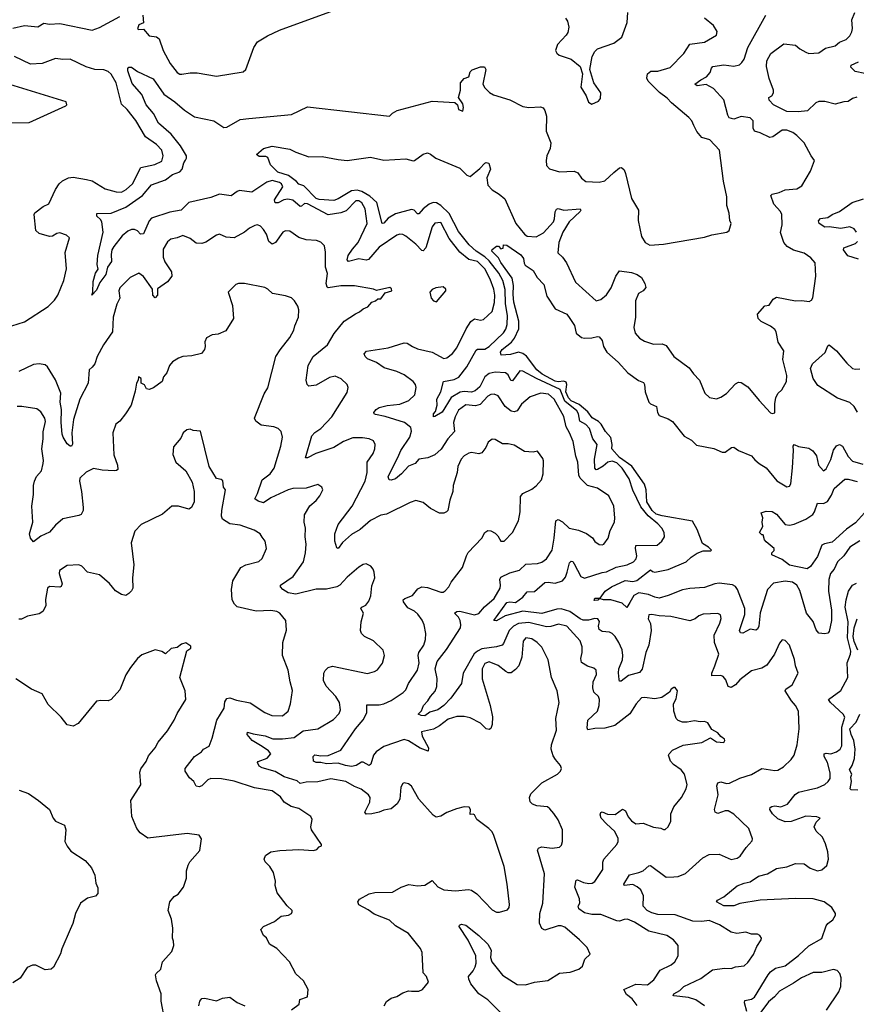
# Model space of a CAD drawing. Extents: x 2199565 to 2323334, y 894172 to 1018966.
# Tile 357 of 440: x 2264891 to 2270600, y 989284 to 996005. Entities that reach past the tile are written whole.
import ezdxf

# ---------------------------------------------------------------- set-up
doc = ezdxf.new("R2010")
doc.units = 0

msp = doc.modelspace()

# ---------------------------------------------------------------- linework, layer by layer
at = {"layer": '0CON10XD'}
for points in [[(2265732, 996035), (2265736.4, 995983.6), (2265705, 995970), (2265695, 995942.5), (2265705, 995937.5), (2265735, 995941.2), (2265775.7, 995895.7), (2265825, 995886.9), (2265842.9, 995875), (2265869.4, 995795), (2265917.5, 995705), (2265965, 995643.8), (2265983, 995633), (2265997.1, 995632.9), (2266055, 995642.2), (2266102.1, 995642.1), (2266235, 995620), (2266415, 995648), (2266434.2, 995665.8), (2266490, 995815), (2266513.8, 995855), (2266582.5, 995895), (2266665, 995933.8), (2267031.7, 996068.3)], [(2268615.6, 996015.6), (2268629.2, 995995), (2268638.6, 995955), (2268631.7, 995918.3), (2268620.8, 995899.2), (2268561.2, 995835), (2268546.7, 995795), (2268556.1, 995776.1), (2268572.7, 995762.7), (2268655, 995736), (2268716.7, 995685), (2268731.2, 995635), (2268720, 995545), (2268756.7, 995485), (2268771.7, 995441.7), (2268795, 995427.5), (2268840.7, 995449.3), (2268853.9, 995466.1), (2268855.8, 995505), (2268808.8, 995575), (2268781.2, 995665), (2268797.3, 995752.7), (2268815, 995787.5), (2268833.9, 995806.1), (2268945, 995845.8), (2269000, 995885), (2269035.8, 995985), (2269040.8, 996055)], [(2270604.6, 995475.4), (2270575, 995466.7), (2270545, 995445.6), (2270514.6, 995445.4), (2270455, 995429.5), (2270385, 995446.5), (2270345, 995447.5), (2270322.6, 995437.4), (2270267.4, 995382.6), (2270203.8, 995376.2), (2270125, 995377.9), (2270035, 995423.3), (2270004.2, 995455), (2270003.8, 995475), (2270024, 995486), (2270033.9, 995506.1), (2270034, 995525), (2270005, 995603.3), (2269986.9, 995685), (2269990, 995725), (2270015.7, 995774.3), (2270105, 995840), (2270185, 995831.2), (2270215, 995806), (2270254.4, 995784.4), (2270275, 995774.2), (2270345, 995779.5), (2270388.8, 995811.2), (2270455, 995826.9), (2270485, 995850.5), (2270530.3, 995869.7), (2270555.4, 995894.6), (2270568.3, 995921.7), (2270572.9, 995945), (2270568.8, 996005), (2270590, 996055)], [(2264845, 995946.2), (2264924.6, 995965.4), (2265015, 995956.9), (2265055, 995980.8), (2265095, 995974.4), (2265165, 995980), (2265385, 995934.4), (2265435, 995950.8), (2265575, 996025.7)], [(2266720.1, 994780.1), (2266694.4, 994775.6), (2266653.8, 994755), (2266634.5, 994755), (2266630.2, 994775), (2266687.1, 994865), (2266678.4, 994885), (2266665, 994894.7), (2266613, 994907), (2266576.7, 994895), (2266475, 994826.9), (2266391.4, 994838.6), (2266375, 994833.1), (2266335, 994803.1), (2266255, 994813.1), (2266195, 994791.1), (2266045, 994756.7), (2265992.5, 994705), (2265915, 994692), (2265790.6, 994649.4), (2265775, 994632.9), (2265735, 994543.1), (2265715, 994540.8), (2265694, 994564), (2265675, 994572.7), (2265655, 994573.1), (2265628, 994562), (2265589.8, 994530.2), (2265532.8, 994457.2), (2265521, 994435), (2265515, 994402.5), (2265517.3, 994355), (2265491.2, 994315), (2265479.5, 994265), (2265438.3, 994211.7), (2265415, 994158), (2265384, 994124), (2265390, 994145), (2265392.4, 994217.6), (2265407.8, 994275), (2265427, 994303), (2265419.6, 994335), (2265424.5, 994395), (2265461.2, 994555), (2265450.8, 994625), (2265441.9, 994641.9), (2265416.9, 994665), (2265417.1, 994682.9), (2265515, 994683.4), (2265615, 994725.3), (2265729.6, 994805), (2265791.2, 994878.8), (2265885, 994911.6), (2265935, 994947.4), (2265985, 994965.7), (2265999.4, 994985), (2266011.4, 995028.6), (2266023.1, 995046.9), (2266030.4, 995059.6), (2266029.6, 995075), (2265988.7, 995145), (2265925, 995223.8), (2265839.3, 995299.3), (2265803.9, 995363.9), (2265754.6, 995425), (2265725.5, 995495), (2265659.5, 995569.5), (2265628.8, 995655), (2265628.3, 995671.7), (2265635, 995682), (2265655, 995680), (2265695, 995651.4), (2265801.9, 995601.9), (2265875, 995497.2), (2265950.9, 995445), (2266015, 995387.9), (2266085, 995342.1), (2266215, 995315.5), (2266285, 995268.6), (2266305, 995271.4), (2266396.4, 995323.6), (2266455, 995331.5), (2266745, 995358.1), (2266855, 995409.2), (2267413.8, 995346.2), (2267435, 995366.7), (2267465.9, 995384.1), (2267705, 995448), (2267860.8, 995440.8), (2267877.5, 995425), (2267885, 995392.5), (2267915, 995380), (2267920, 995405), (2267915, 995430), (2267886, 995475), (2267899.4, 995525), (2267900, 995575), (2267925, 995604.2), (2267956.7, 995615), (2267965, 995650), (2267977.9, 995662.1), (2268035, 995683.8), (2268063.3, 995683.3), (2268072, 995665), (2268052.2, 995565), (2268065, 995539.2), (2268097, 995507), (2268125, 995492.5), (2268235, 995457.5), (2268325, 995412), (2268365, 995406), (2268445, 995410.8), (2268463, 995403), (2268475, 995386.2), (2268485.4, 995345.4), (2268484.5, 995245), (2268515.7, 995165), (2268512, 995125), (2268488.8, 995075), (2268483.6, 995043.6), (2268485, 995010), (2268506.1, 994986.1), (2268575, 994965.8), (2268675, 994972), (2268699.7, 994959.7), (2268725, 994924.2), (2268755, 994900.8), (2268845, 994895.7), (2268884.4, 994905.6), (2268945, 994962), (2268985, 994994), (2268996.8, 994996.8), (2269015, 994980), (2269025, 994956.2), (2269064.8, 994784.8), (2269112.9, 994705), (2269112.4, 994635), (2269134.4, 994525), (2269158.1, 994485), (2269192, 994465), (2269285, 994472.2), (2269565, 994520.4), (2269615, 994537.6), (2269716, 994555), (2269732.5, 994565), (2269745.5, 994615), (2269736, 994635), (2269733.3, 994685), (2269717.4, 994737.4), (2269716.1, 994795), (2269692.9, 994902.9), (2269665.8, 995115), (2269599.4, 995185), (2269545, 995202), (2269512.1, 995242.1), (2269491.9, 995281.9), (2269476.5, 995315), (2269457.3, 995337.3), (2269338.2, 995438.2), (2269310.2, 995470.2), (2269257.1, 995507.1), (2269179.2, 995585), (2269171.4, 995605), (2269174, 995635), (2269197.3, 995652.7), (2269245, 995653.1), (2269330.5, 995679.5), (2269422.5, 995775), (2269465, 995838.8), (2269565, 995852), (2269645, 995900), (2269650, 995925), (2269626.1, 995966.1), (2269565, 996016.2)], [(2269355, 990154.6), (2269385, 990156.9), (2269435, 990176.2), (2269553.1, 990285), (2269595, 990307.3), (2269665, 990309.4), (2269745, 990273.5), (2269787.8, 990282.2), (2269807.5, 990295), (2269848.8, 990355), (2269890.3, 990399.7), (2269892.5, 990415), (2269865.8, 990485), (2269765, 990582.9), (2269725, 990605.5), (2269705, 990604.5), (2269655, 990587.1), (2269636.8, 990596.8), (2269632.5, 990615), (2269656.8, 990715), (2269649.2, 990775), (2269654.6, 990795.4), (2269675, 990802.2), (2269715, 990791.5), (2269735, 990793.6), (2269805, 990827.9), (2269885, 990852.7), (2269955, 990894.4), (2270045, 990879.2), (2270065, 990882.5), (2270103.8, 990906.2), (2270155.8, 990955), (2270176.9, 990985), (2270196.5, 991055), (2270209.5, 991165), (2270205.5, 991285), (2270185.6, 991325), (2270156.9, 991355), (2270115.6, 991425), (2270118.1, 991435), (2270161.9, 991465), (2270202.9, 991545), (2270185.6, 991595), (2270178.9, 991638.9), (2270144, 991735), (2270115, 991766.7), (2270095, 991772.5), (2270075, 991750), (2270041.9, 991675), (2269990.4, 991599.6), (2269955, 991578.9), (2269885, 991560.6), (2269805, 991499.4), (2269775, 991464.3), (2269745, 991447.5), (2269725, 991453.8), (2269709.1, 991499.1), (2269691.1, 991521.1), (2269675, 991528.1), (2269615, 991526.7), (2269614.5, 991545), (2269635, 991595.7), (2269662.1, 991675), (2269632.5, 991755), (2269629.2, 991805), (2269668.9, 991885), (2269677.7, 991917.7), (2269672.3, 991942.3), (2269655, 991951.2), (2269555, 991947.5), (2269526.2, 991935), (2269501.2, 991915), (2269465, 991902.5), (2269335, 991930.9), (2269255.4, 991935.4), (2269205, 991945.6), (2269185, 991942), (2269179.4, 991915), (2269194.5, 991884.5), (2269200, 991835), (2269183.1, 991735), (2269162.8, 991685), (2269137.7, 991572.3), (2269121.2, 991548.8), (2269045, 991528.5), (2268995, 991490), (2268985, 991491.2), (2268981.1, 991501.1), (2268976.4, 991546.4), (2268980.4, 991575), (2269005.3, 991634.7), (2269007.9, 991665), (2269002.1, 991705), (2268979.5, 991755), (2268955, 991795.7), (2268934.3, 991815), (2268914.7, 991824.7), (2268865, 991829.5), (2268845, 991841.9), (2268840.8, 991865), (2268847.5, 991897.5), (2268836.2, 991915), (2268815, 991917.5), (2268772.7, 991907.3), (2268735, 991907.3), (2268715, 991915.3), (2268645.2, 991965.2), (2268585, 991983.7), (2268557.4, 991982.6), (2268455, 991952.6), (2268325, 991967), (2268204.1, 991935.9), (2268145, 991901.4), (2268126.2, 991905), (2268215, 992026.2), (2268235, 992031.3), (2268275, 992027.9), (2268325, 992062.5), (2268355, 992098.9), (2268405, 992102.7), (2268475, 992162.5), (2268496.5, 992166.5), (2268545, 992158.9), (2268595, 992173.9), (2268615, 992198.9), (2268626.5, 992233.5), (2268642.6, 992297.4), (2268655, 992309.2), (2268665, 992306), (2268675, 992292), (2268720.5, 992205), (2268745, 992193.8), (2268865, 992231.2), (2268895, 992235.3), (2268961.4, 992268.6), (2269036.9, 992283.1), (2269079.4, 992305), (2269097.3, 992325), (2269101.2, 992345), (2269092.2, 992395), (2269095, 992415.6), (2269240.6, 992419.4), (2269274, 992445), (2269290.6, 992475), (2269288.9, 992505), (2269273.5, 992535), (2269246.7, 992565), (2269179, 992619), (2269130.7, 992680.7), (2269074.4, 992794.4), (2269050.2, 992870.2), (2269003.1, 992945), (2268965, 992980.9), (2268935, 992991.7), (2268904.2, 992985.8), (2268873.1, 992956.9), (2268835, 992933.8), (2268825, 992933.5), (2268815.6, 992945), (2268813.3, 993005), (2268831.4, 993105), (2268801.4, 993145), (2268779.3, 993215), (2268755, 993241.4), (2268713.3, 993265), (2268704.1, 993315), (2268693.3, 993335), (2268610.3, 993400.3), (2268579.9, 993479.9), (2268416.6, 993556.6), (2268325, 993606.8), (2268305, 993607.8), (2268255, 993540), (2268242.8, 993542.8), (2268225, 993580.8), (2268205.2, 993595.2), (2268135, 993598.8), (2268095, 993589.8), (2268065, 993567.6), (2268030, 993500), (2267999.1, 993470.9), (2267975, 993461.8), (2267925, 993467.3), (2267896.4, 993463.6), (2267836, 993426), (2267775, 993326.7), (2267725, 993295.8), (2267714.2, 993295), (2267714.3, 993315), (2267728.5, 993331.5), (2267739.3, 993375), (2267738.1, 993415), (2267765.9, 993465), (2267782, 993535), (2267855, 993548.8), (2267888.2, 993565), (2267941.4, 993635), (2268005, 993749.5), (2268015, 993755.5), (2268065, 993756.9), (2268095, 993774), (2268191.9, 993868.1), (2268207.5, 993892.5), (2268217.5, 993925), (2268220.5, 993985), (2268206.7, 994066.7), (2268204.3, 994164.3), (2268188.8, 994225), (2268160.7, 994275), (2268095, 994359.8), (2268066.2, 994386.2), (2268005.6, 994425.6), (2267958.7, 994468.7), (2267885, 994558.4), (2267821.1, 994681.1), (2267765.7, 994735.7), (2267735, 994754.3), (2267713.6, 994756.4), (2267684.7, 994745.3), (2267645.3, 994715), (2267615, 994680.4), (2267605, 994679.1), (2267583.9, 994703.9), (2267565, 994710.5), (2267455, 994678.8), (2267405, 994651.1), (2267375, 994616.9), (2267365, 994614), (2267327.7, 994757.7), (2267279.7, 994799.7), (2267225, 994832.6), (2267195, 994841.7), (2267155, 994835.8), (2267065, 994782.4), (2267035, 994771), (2266935, 994777.2), (2266913.7, 994785), (2266829.9, 994869.9), (2266795, 994882.9), (2266780.3, 994900.3), (2266725, 994941.3), (2266652.2, 994965), (2266602.2, 995015), (2266583.3, 995065), (2266570.5, 995070.5), (2266525, 995070.6), (2266506.2, 995085), (2266555, 995125.7), (2266615, 995142), (2266735, 995120.8), (2266775, 995100), (2266865, 995068.8), (2266955, 995072), (2267065, 995050), (2267125, 995044.3), (2267285, 995065.7), (2267375, 995046.7), (2267525, 995056.2), (2267575, 995041.4), (2267586.2, 995043.8), (2267645, 995087.1), (2267675, 995095.8), (2267695, 995088), (2267729.7, 995059.7), (2267895, 994990.8), (2267943.3, 994943.3), (2267965, 994933.8), (2268031.8, 994988.2), (2268065, 995025.7), (2268075, 995030), (2268092.5, 995025), (2268104.2, 994985), (2268078.5, 994925), (2268085.6, 994875), (2268114.7, 994844.7), (2268164, 994815), (2268202.2, 994782.2), (2268277.5, 994615), (2268335, 994540.6), (2268355, 994527.3), (2268415, 994522.1), (2268465, 994550.7), (2268534, 994626), (2268541.6, 994645), (2268545, 994694.2), (2268555, 994711.9), (2268565, 994715.7), (2268605, 994705.6), (2268715, 994714.2), (2268721.1, 994705), (2268716.7, 994695), (2268639.6, 994625), (2268598.4, 994555), (2268571, 994485), (2268563.6, 994413.6), (2268595, 994383.3), (2268622, 994345), (2268684.4, 994214.4), (2268825, 994086.2), (2268857.5, 994095), (2268895, 994126.2), (2268927.8, 994175), (2268958.9, 994255), (2268985, 994290), (2269065, 994278.9), (2269103.8, 994265), (2269134, 994245), (2269158, 994205), (2269163.3, 994176.7), (2269145.8, 994154.2), (2269114, 994135), (2269093.6, 994085), (2269093.6, 993975), (2269082.5, 993905), (2269090.6, 993865), (2269120.6, 993830.6), (2269155, 993811.4), (2269215, 993791.4), (2269275, 993792.5), (2269301.7, 993781.7), (2269355, 993706), (2269459.3, 993629.3), (2269488.3, 993588.3), (2269529.2, 993545), (2269566.2, 993455), (2269597.3, 993427.3), (2269645, 993418), (2269675, 993427.5), (2269715, 993452.5), (2269775, 993520), (2269795, 993530), (2269815, 993528), (2269858.7, 993498.7), (2269936.2, 993405), (2270015, 993322.5), (2270025, 993317.5), (2270045, 993322.5), (2270043.1, 993385), (2270051.4, 993425), (2270065, 993453.8), (2270091.3, 993478.7), (2270124.3, 993535), (2270126.4, 993576.4), (2270099.1, 993685), (2270105.6, 993745), (2270067.5, 993805), (2270054, 993875), (2270045, 993890), (2270015, 993914), (2269950, 993945), (2269931.2, 993965), (2269926.7, 993995), (2269975, 994052.5), (2270005, 994057.5), (2270031.7, 994098.3), (2270055, 994112), (2270185, 994086.9), (2270228.6, 994088.6), (2270278.3, 994081.7), (2270295, 994090), (2270303.9, 994106.1), (2270323.1, 994255), (2270319.2, 994345), (2270289.7, 994379.7), (2270245, 994411.2), (2270171.7, 994431.7), (2270127.3, 994457.3), (2270105.7, 994485), (2270082.1, 994552.1), (2270094.2, 994605.8), (2270090.6, 994675), (2270082, 994695), (2270037.5, 994745), (2270015.8, 994805), (2270026.2, 994815), (2270074.6, 994825.4), (2270115, 994843.3), (2270195, 994850), (2270228.6, 994871.4), (2270287.9, 994972.1), (2270313.8, 995045), (2270290.8, 995075), (2270244.5, 995165), (2270195, 995215.5), (2270167.5, 995235), (2270125, 995251.5), (2270095, 995251.8), (2270030, 995205), (2270009.1, 995200.9), (2269943.4, 995233.4), (2269905, 995244.6), (2269896.5, 995265), (2269895.4, 995315.4), (2269875, 995334.3), (2269815, 995343.3), (2269765, 995325.6), (2269732.5, 995335), (2269722.7, 995352.7), (2269695, 995458.8), (2269625, 995535.6), (2269575, 995563.5), (2269515, 995554.5), (2269498, 995565), (2269538.6, 995595), (2269578.6, 995615), (2269602.5, 995645), (2269612.5, 995675), (2269622, 995685), (2269695, 995696.1), (2269765, 995688.5), (2269802.7, 995697.3), (2269818.3, 995711.7), (2269835, 995736.2), (2269860.4, 995815), (2269983.3, 996035)], [(2264795, 993901.9), (2264925, 993942.9), (2265085, 994048.1), (2265128.9, 994091.1), (2265152.5, 994125), (2265193.5, 994225), (2265210.5, 994305), (2265200.6, 994415), (2265230, 994515), (2265210, 994535), (2265165, 994550.8), (2265145, 994546.7), (2265115, 994526.5), (2265094.6, 994524.6), (2265025, 994546.7), (2265001.4, 994565), (2264990.8, 994675), (2264995, 994686.7), (2265050.8, 994729.2), (2265091.1, 994748.9), (2265135.7, 994845), (2265160, 994885), (2265182.9, 994905), (2265224, 994925), (2265255, 994930.7), (2265346.7, 994915), (2265385.8, 994905), (2265475, 994850), (2265549.8, 994829.8), (2265585, 994826.9), (2265617.8, 994845), (2265660, 994885), (2265718.9, 994995), (2265813.6, 995016.4), (2265860.8, 995039.2), (2265869.6, 995075), (2265861.5, 995115), (2265825, 995152.3), (2265750.5, 995205), (2265683.3, 995316.7), (2265625, 995392.5), (2265585, 995427.5), (2265549.2, 995575), (2265515, 995633.3), (2265495, 995651.8), (2265465, 995662.5), (2265405, 995666.1), (2265345, 995683.1), (2265235, 995735.2), (2265185, 995733), (2265135, 995740.3), (2265045, 995705.4), (2264965, 995702.5), (2264855, 995753.5)], [(2270657, 995637), (2270591.7, 995651.7), (2270561.7, 995681.7), (2270563.8, 995695), (2270615, 995716.5)], [(2264825, 995300), (2264955, 995303.8), (2265205, 995417.5), (2265212.5, 995425), (2265207.5, 995445), (2264825, 995561.9)], [(2269105, 989275.6), (2269070.8, 989320.8), (2269032.2, 989352.2), (2269013.3, 989385), (2269095, 989420.9), (2269175, 989418.1), (2269219.1, 989450.9), (2269261.7, 989518.3), (2269335.8, 989555), (2269361.4, 989575), (2269383.3, 989615), (2269383.8, 989685), (2269352, 989725), (2269306, 989755), (2269184.3, 989784.3), (2269086.9, 989845), (2269038, 989865), (2269015, 989864.1), (2268985, 989852.4), (2268965, 989853.2), (2268856.4, 989896.4), (2268795, 989897.6), (2268745, 989908.6), (2268706.2, 989935), (2268701.2, 989955), (2268713.3, 989975), (2268711.8, 990005), (2268679.5, 990085), (2268689.3, 990130.7), (2268696.7, 990133.3), (2268738, 990115), (2268775, 990108.7), (2268797.6, 990112.4), (2268815, 990123.3), (2268870, 990205), (2268870, 990255), (2268877.5, 990275), (2268965, 990376), (2268974.4, 990395), (2268975, 990416.2), (2268952.3, 990465), (2268895, 990515.6), (2268860, 990555), (2268853, 990577), (2268856.1, 990593.9), (2268865, 990598.8), (2268902, 990582), (2268955, 990580.5), (2269005, 990616.4), (2269025.3, 990605.3), (2269042.5, 990565), (2269065, 990537.1), (2269095, 990515.8), (2269145, 990520), (2269215, 990494), (2269265, 990486.2), (2269285, 990476.7), (2269295, 990476.7), (2269316.7, 990495), (2269334, 990535), (2269333.8, 990585), (2269355, 990632.5), (2269406.2, 990695), (2269438, 990755), (2269445.8, 990785), (2269428, 990855), (2269405, 990883.8), (2269352.1, 990922.1), (2269331.2, 990945), (2269318.8, 990985), (2269323.8, 990995), (2269345, 991018), (2269417.9, 991052.1), (2269545, 991072.5), (2269605, 991103.3), (2269645, 991076.2), (2269695, 991072.5), (2269702.5, 991085), (2269700, 991095), (2269675, 991112.5), (2269655, 991137.5), (2269615, 991160), (2269587.5, 991205), (2269565, 991213.8), (2269535, 991212), (2269495, 991219.4), (2269445, 991210), (2269415, 991210.8), (2269385, 991222.5), (2269370.8, 991235), (2269354.2, 991285.8), (2269352.5, 991335), (2269370.5, 991369.5), (2269380, 991425), (2269365, 991447.5), (2269355, 991447.5), (2269337.5, 991435), (2269325.8, 991414.2), (2269272.1, 991377.9), (2269225, 991368.9), (2269155, 991379.2), (2269135, 991375.7), (2269098, 991335), (2269053.8, 991266.2), (2268951.7, 991188.3), (2268885, 991168.2), (2268815, 991166.9), (2268768, 991158), (2268762.6, 991172.6), (2268767.8, 991225), (2268833.3, 991285), (2268845.3, 991325), (2268847.3, 991365), (2268840.5, 991385), (2268810, 991415), (2268801.8, 991445), (2268805.4, 991485), (2268826.4, 991535), (2268824.4, 991564.4), (2268809.1, 991579.1), (2268765, 991592.2), (2268725, 991616.9), (2268719.4, 991645), (2268729.6, 991685), (2268730, 991725), (2268715.4, 991765.4), (2268625, 991866.1), (2268568.3, 991878.3), (2268515, 991862.1), (2268485, 991861.2), (2268365, 991891.2), (2268295, 991884.8), (2268259.7, 991865), (2268232, 991835), (2268193.4, 991746.6), (2268183.8, 991736.2), (2268145, 991724.2), (2268045, 991710), (2268015, 991695.7), (2267993.3, 991676.7), (2267918.3, 991545), (2267905.8, 991474.2), (2267833.3, 991375), (2267785, 991324.1), (2267743.5, 991295), (2267690.7, 991279.3), (2267655, 991254.3), (2267630, 991255), (2267610, 991265), (2267632.9, 991287.1), (2267646.2, 991323.8), (2267676.4, 991355), (2267693.9, 991386.1), (2267727.1, 991422.9), (2267737.3, 991452.7), (2267739.1, 991509.1), (2267727.1, 991575), (2267739.6, 991625), (2267803.5, 991706.5), (2267898.7, 991855), (2267902.2, 991875), (2267896.6, 991905), (2267886, 991926), (2267857.5, 991955), (2267873.8, 991965), (2267895, 991967.7), (2267995, 991942.5), (2268025, 991952.2), (2268062.3, 991997.7), (2268128.2, 992055), (2268168.8, 992125), (2268172.5, 992145), (2268168, 992185), (2268175, 992199.6), (2268235, 992229.3), (2268302, 992248), (2268345, 992288.1), (2268425, 992292.9), (2268455, 992302.9), (2268485, 992324.3), (2268525.5, 992385), (2268537.6, 992465), (2268549.2, 992585), (2268565, 992592.5), (2268595, 992578.6), (2268641.2, 992535), (2268705, 992520), (2268759.1, 992499.1), (2268798.9, 992468.9), (2268815, 992444.2), (2268845, 992423.1), (2268865, 992420), (2268876.2, 992425), (2268905.8, 992465), (2268921.3, 992518.7), (2268950, 992575), (2268952.9, 992605), (2268945.7, 992685), (2268911.4, 992755), (2268835, 992808.2), (2268765, 992825.4), (2268714.5, 992875), (2268707.1, 992895), (2268700, 992985), (2268686.2, 993026.2), (2268667.1, 993125), (2268643.8, 993185), (2268619.3, 993225), (2268605, 993296), (2268537.5, 993415), (2268499.8, 993449.8), (2268447.5, 993455), (2268375, 993430), (2268315, 993380), (2268285, 993335.8), (2268265, 993327.8), (2268245, 993332.5), (2268204.4, 993365), (2268155, 993437.1), (2268129.7, 993449.7), (2268105, 993447.5), (2268085, 993434.5), (2268032.3, 993377.7), (2268000.5, 993369.5), (2267935, 993375.3), (2267885, 993340.9), (2267862.5, 993295), (2267851.8, 993255), (2267859.1, 993195), (2267812.7, 993145), (2267767.5, 993072.5), (2267724.8, 993035.2), (2267676.2, 993015), (2267615, 993005.6), (2267588.8, 992975), (2267543.4, 992956.6), (2267496.5, 992905), (2267455, 992870), (2267425, 992861.1), (2267411.9, 992865), (2267406.4, 992885), (2267478.3, 993031.7), (2267492.9, 993065), (2267552.5, 993155), (2267565.6, 993195.6), (2267561.1, 993221.1), (2267518, 993255), (2267385, 993297.6), (2267319.3, 993309.3), (2267310, 993315), (2267308.1, 993325), (2267323.6, 993345), (2267345, 993357.1), (2267398.5, 993371.5), (2267485, 993380.4), (2267545.8, 993405), (2267587.1, 993445), (2267596.9, 993495), (2267592.9, 993515), (2267577.1, 993535), (2267515, 993581.5), (2267464.6, 993604.6), (2267378.9, 993628.9), (2267326.1, 993666.1), (2267265, 993690.8), (2267248.8, 993705), (2267242.5, 993725), (2267258.3, 993741.7), (2267405, 993764.6), (2267515, 993799.1), (2267535, 993796.9), (2267571.4, 993775), (2267605, 993759.1), (2267705, 993735.8), (2267785, 993693.1), (2267805, 993697.1), (2267845, 993726.9), (2267874.6, 993765), (2267937.3, 993895), (2267968.6, 993945), (2267995, 993964.3), (2268035, 993954.4), (2268055, 993959.2), (2268116.2, 994013.8), (2268132, 994075), (2268133.4, 994125), (2268127.1, 994165), (2268101, 994235), (2268065.6, 994305), (2268015, 994354.7), (2267955, 994369.2), (2267895, 994417.5), (2267822.2, 994512.2), (2267765, 994620.8), (2267725, 994615.7), (2267705, 994592), (2267661.6, 994448.4), (2267645, 994427.1), (2267635, 994428.6), (2267595, 994473.1), (2267525, 994526.9), (2267505, 994538.9), (2267485, 994541.4), (2267465, 994534.4), (2267345, 994451.5), (2267271.5, 994368.5), (2267255, 994363.6), (2267205, 994372.7), (2267135, 994355.5), (2267126.7, 994366.7), (2267133.7, 994395), (2267161.4, 994438.6), (2267201.8, 994485), (2267262.5, 994615), (2267248, 994715), (2267226.4, 994755), (2267205, 994769.2), (2267185, 994767.9), (2267119.9, 994700.1), (2267083.1, 994686.9), (2266995, 994672.2), (2266855, 994748.4), (2266835, 994750), (2266815, 994731.5), (2266805, 994730.4), (2266755, 994773.2), (2266720.1, 994780.1)], [(2270600.8, 994555), (2270585, 994578), (2270555, 994590.5), (2270495, 994579.3), (2270415, 994591.8), (2270385, 994588.9), (2270347.1, 994615), (2270342.4, 994632.4), (2270355, 994647.9), (2270405, 994653.8), (2270435, 994674.5), (2270484.6, 994695.4), (2270572.1, 994757.9), (2270648.5, 994781.5)], [(2267614.7, 991685.3), (2267650, 991735), (2267660.6, 991775), (2267662.9, 991815), (2267651.2, 991875), (2267637.3, 991907.3), (2267607, 991947), (2267585, 991968.1), (2267540.3, 991990.3), (2267511.1, 992031.1), (2267508.8, 992045), (2267518.6, 992055), (2267571.4, 992075), (2267608.8, 992121.2), (2267635, 992134), (2267675, 992130), (2267765, 992098.6), (2267781.7, 992098.3), (2267795, 992106), (2267819.2, 992135), (2267835, 992166.2), (2267913.8, 992265), (2267939.2, 992345), (2267952.1, 992367.9), (2268044.2, 992465), (2268064.7, 992505.3), (2268085, 992518.8), (2268105, 992516.2), (2268135, 992500), (2268153, 992483), (2268175, 992446.2), (2268196.2, 992445), (2268254.4, 992505), (2268294, 992585), (2268306, 992645), (2268309.2, 992750.8), (2268325, 992772), (2268385, 992801.2), (2268415.6, 992824.4), (2268452, 992865), (2268464, 992905), (2268466.2, 992995), (2268460.7, 993010.7), (2268425, 993060), (2268395, 993052.5), (2268335, 993058), (2268265, 993100), (2268225, 993110.6), (2268185, 993109.4), (2268135, 993138.6), (2268115, 993142), (2268088.7, 993121.3), (2268072.5, 993085), (2268045, 993048), (2268025, 993040.8), (2267975, 993050), (2267955, 993047.1), (2267925, 993029.2), (2267903.8, 993006.2), (2267880, 992955), (2267876.9, 992915), (2267850, 992825), (2267846, 992785), (2267825.8, 992725), (2267812, 992655), (2267804.3, 992645.7), (2267785, 992635.8), (2267755, 992636), (2267695, 992669.4), (2267645, 992709.2), (2267595, 992723.1), (2267555, 992710), (2267395, 992629.2), (2267355, 992622.5), (2267285, 992586.9), (2267215, 992526.2), (2267155, 992491.2), (2267095, 992437.3), (2267065, 992396.2), (2267055, 992400), (2267041.5, 992445), (2267041.1, 992495), (2267065, 992560), (2267160.4, 992685), (2267247.9, 992855), (2267261.5, 992915), (2267261.1, 992985), (2267302.5, 993045), (2267314, 993075), (2267316, 993105), (2267305, 993131.2), (2267275, 993144.2), (2267231.1, 993151.1), (2267165, 993150.8), (2267100.8, 993125), (2267035.3, 993084.7), (2266912, 993045), (2266855, 993014.3), (2266842, 993015), (2266885.7, 993165), (2266905, 993188.1), (2266945, 993215.6), (2267020, 993295), (2267125, 993460), (2267132.9, 993495), (2267125.5, 993515.5), (2267085, 993554), (2267045, 993571.4), (2267005, 993563.5), (2266915, 993511.5), (2266863.1, 993503.1), (2266852.5, 993515), (2266845.8, 993545), (2266860, 993645), (2266894.8, 993705.2), (2266991.2, 993785), (2267036.6, 993863.4), (2267105, 993948), (2267181.7, 993998.3), (2267209.7, 994010.3), (2267235, 994031.2), (2267267.5, 994045), (2267295, 994077.5), (2267320, 994085), (2267335, 994100), (2267355, 994100), (2267385, 994140), (2267430, 994155), (2267428.3, 994168.3), (2267416.4, 994176.4), (2267325, 994157.5), (2267305, 994166.2), (2267175, 994187.8), (2267082.4, 994187.6), (2266995.4, 994175.4), (2266989.3, 994179.3), (2266982.8, 994205), (2266992.5, 994272.5), (2266977.5, 994315), (2266978.9, 994418.9), (2266970.5, 994460.5), (2266945.8, 994485.8), (2266917.3, 994497.3), (2266845, 994503.1), (2266795, 994518.1), (2266735, 994562), (2266705, 994564), (2266686.2, 994555), (2266635.7, 994485), (2266615, 994473.3), (2266591.7, 994491.8), (2266575, 994540), (2266555, 994574), (2266535, 994595.8), (2266515, 994604.2), (2266495, 994600.8), (2266458.7, 994581.3), (2266426, 994555), (2266355, 994515.7), (2266300.9, 994520.9), (2266255, 994540), (2266235, 994534), (2266162.4, 994487.6), (2266135, 994478.1), (2266095, 994480), (2266055, 994511.9), (2266005, 994531.4), (2265965, 994515.6), (2265922.4, 994507.6), (2265900.6, 994489.4), (2265871.1, 994438.9), (2265870.4, 994385), (2265881.5, 994351.5), (2265926.9, 994285), (2265930, 994255), (2265900, 994215), (2265831.7, 994168.3), (2265830.6, 994125), (2265815, 994106), (2265800.5, 994125), (2265796.8, 994166.8), (2265735, 994252.9), (2265705, 994275.6), (2265645, 994244.5), (2265575.6, 994175), (2265567.1, 994155), (2265575.6, 994104.4), (2265555, 994063.3), (2265530, 993975), (2265523.8, 993875), (2265463.5, 993785), (2265420.8, 993705), (2265404.2, 993655), (2265385, 993634.2), (2265364.4, 993615), (2265357.8, 993525), (2265300.5, 993415), (2265257.5, 993275), (2265247.5, 993185), (2265251.4, 993108.6), (2265245, 993094), (2265235, 993093.1), (2265215, 993110.9), (2265186.9, 993155), (2265181.1, 993175), (2265173.8, 993255), (2265177.6, 993345), (2265166.9, 993395), (2265171.2, 993455), (2265135, 993546), (2265080.6, 993635), (2265065, 993650), (2265025, 993656.9), (2264985, 993650.6), (2264885.9, 993604.1)], [(2270625, 992448.5), (2270555.7, 992405), (2270514, 992346), (2270471.5, 992305), (2270448.2, 992255), (2270423.3, 992225), (2270411.9, 992185), (2270411.2, 992105), (2270429.5, 991975), (2270431.2, 991905), (2270415, 991828.8), (2270405, 991818), (2270384.2, 991814.2), (2270345, 991816.7), (2270325, 991840), (2270305, 991898), (2270260.4, 991955), (2270215, 992110), (2270195.2, 992145.2), (2270165, 992165.4), (2270115, 992171.6), (2270035, 992158.5), (2269993.9, 992115), (2269943.5, 991956.5), (2269933.8, 991865), (2269925, 991844.2), (2269915, 991838.6), (2269874.6, 991845.4), (2269825, 991817.1), (2269809.5, 991819.5), (2269803.3, 991835), (2269839.4, 991945), (2269839.1, 991985), (2269789.1, 992115), (2269775.3, 992135.3), (2269755, 992147.7), (2269665, 992158.7), (2269635, 992154.6), (2269565, 992128.9), (2269465, 992122.6), (2269415, 992112.5), (2269316.3, 992073.7), (2269255, 992057.6), (2269225, 992062.7), (2269182.5, 992082.5), (2269115, 992092.5), (2269082.1, 992075), (2269055, 992028), (2269035, 991992), (2269002.5, 992022.5), (2268925, 992046), (2268875, 992046), (2268846.4, 992053.6), (2268836.2, 992043.8), (2268811.1, 992041.1), (2268815, 992056.5), (2268852.5, 992057.5), (2268886, 992105), (2268930, 992135), (2269022, 992178), (2269075, 992171), (2269103.4, 992176.6), (2269195, 992250.8), (2269208.1, 992238.1), (2269224.5, 992234.5), (2269315, 992253.3), (2269440, 992305), (2269473.4, 992336.6), (2269515, 992363.8), (2269555, 992378.9), (2269605, 992378.8), (2269611.2, 992385), (2269592, 992405), (2269550, 992430), (2269515, 992525.6), (2269482.4, 992582.4), (2269275, 992617.7), (2269235, 992628.9), (2269208, 992655), (2269170.3, 992715), (2269165.7, 992795.7), (2269154, 992835), (2269067.2, 992957.2), (2268985, 993016.4), (2268932.7, 993075), (2268934.2, 993105.7), (2268923.9, 993153.9), (2268888.3, 993195), (2268858, 993245), (2268841.5, 993261.5), (2268797.4, 993287.4), (2268768.4, 993328.4), (2268709.5, 993379.5), (2268655, 993404.1), (2268635.4, 993425), (2268618.6, 993465), (2268624.6, 993515), (2268620, 993530), (2268605, 993537.1), (2268566.3, 993533.7), (2268545, 993538.2), (2268456.5, 993585), (2268420.5, 993615), (2268349, 993709), (2268325, 993727.3), (2268295, 993735.3), (2268239.5, 993720.5), (2268176, 993716), (2268172.7, 993735), (2268184.1, 993755), (2268247, 993803), (2268268.5, 993831.5), (2268297, 993895), (2268296.9, 993946.9), (2268264.1, 994075.9), (2268258.8, 994128.8), (2268261.8, 994191.8), (2268251.1, 994241.1), (2268175, 994347.5), (2268158.9, 994378.9), (2268112.9, 994425), (2268114.3, 994435.7), (2268145, 994460), (2268158.3, 994458.3), (2268175, 994440), (2268190, 994445), (2268191.7, 994468.3), (2268215, 994466), (2268310.9, 994400.9), (2268328, 994375), (2268332.5, 994342.5), (2268340, 994330), (2268395, 994293.3), (2268423.1, 994245), (2268466.8, 994196.8), (2268488.7, 994118.7), (2268545, 994031.4), (2268624.6, 993994.6), (2268645, 993965.9), (2268677.3, 993917.3), (2268689.2, 993865), (2268725, 993836), (2268745, 993832), (2268795, 993832.5), (2268835, 993843.3), (2268845, 993840), (2268865.6, 993815), (2268875.7, 993775), (2268896.7, 993736.7), (2268975, 993667.8), (2269040, 993595), (2269113, 993543), (2269148.9, 993528.9), (2269155.6, 993515), (2269158.6, 993465), (2269183.7, 993393.7), (2269195, 993382.9), (2269236.7, 993365), (2269244.3, 993325), (2269255, 993304), (2269315, 993281.1), (2269345, 993261.9), (2269425, 993162.2), (2269475.5, 993135.5), (2269510.5, 993100.5), (2269628.3, 993078.3), (2269685, 993053.8), (2269705, 993053.3), (2269747.5, 993085), (2269765, 993087.1), (2269795, 993065.6), (2269885, 993027.1), (2269908.3, 993001.7), (2269936, 992975), (2269985, 992946), (2270057.6, 992857.6), (2270125, 992816), (2270145, 992822), (2270152.1, 992837.9), (2270164.7, 992945.3), (2270171.8, 993065), (2270168.6, 993095), (2270175, 993106), (2270205, 993090.8), (2270275, 993080.8), (2270302.7, 993062.7), (2270327.4, 993027.4), (2270341.4, 992965), (2270375, 992926.2), (2270395, 992940), (2270425.9, 993004.1), (2270445, 993065.8), (2270465, 993095.8), (2270485, 993105.6), (2270505, 993094), (2270545, 993022.9), (2270575, 992991.1), (2270645, 992971.1)], [(2270615, 994370), (2270542.4, 994392.4), (2270512.9, 994435), (2270515, 994447.5), (2270593.4, 994476.6), (2270608.3, 994491.7)], [(2267295, 992140), (2267314, 992195), (2267310, 992235), (2267303.3, 992255), (2267286.7, 992275), (2267255, 992291.2), (2267235, 992286.7), (2267205, 992268.8), (2267125, 992200), (2267074.6, 992145.4), (2267055, 992133.5), (2266985, 992117.5), (2266915, 992118.8), (2266775, 992084.7), (2266722.1, 992092.1), (2266685.8, 992115), (2266671.2, 992135), (2266671.2, 992145), (2266758.2, 992205), (2266828.2, 992305), (2266841.8, 992365), (2266845.6, 992425), (2266838.9, 992475), (2266841.4, 992535), (2266831.9, 992575), (2266834.2, 992625), (2266872.1, 992687.9), (2266915, 992723.8), (2266940, 992755), (2266960, 992795), (2266952.5, 992815), (2266925, 992833.3), (2266845, 992808), (2266755, 992805.4), (2266723.4, 992796.6), (2266605, 992741.5), (2266555, 992707.5), (2266518.3, 992718.3), (2266496.7, 992735), (2266515, 992770), (2266545.6, 992865), (2266600.6, 992905), (2266627.3, 992945), (2266673.1, 993095), (2266685.6, 993155), (2266675, 993193.3), (2266653.8, 993215), (2266626.2, 993226.2), (2266538.3, 993238.3), (2266503.6, 993263.6), (2266493.8, 993285), (2266559.7, 993450.3), (2266585, 993492.5), (2266638.1, 993705), (2266667.6, 993752.4), (2266734.4, 993835), (2266762.9, 993885), (2266768.9, 993915), (2266793.1, 993975), (2266795.6, 994025), (2266789.1, 994049.1), (2266766.6, 994086.6), (2266745.8, 994105.8), (2266705, 994121.2), (2266616.1, 994136.1), (2266585, 994166.7), (2266565, 994176), (2266425, 994204), (2266385, 994203.3), (2266365, 994196.7), (2266313.8, 994145), (2266344, 994055), (2266350, 993965), (2266297.8, 993882.2), (2266245, 993858.8), (2266205, 993853.3), (2266167, 993833), (2266153.6, 993806.4), (2266156.7, 993775), (2266151.2, 993755), (2266132.3, 993727.7), (2266065, 993710), (2266005, 993705.8), (2265974.4, 993695.6), (2265935, 993670.8), (2265912.9, 993645), (2265894.2, 993595), (2265873.4, 993566.6), (2265864.3, 993535.7), (2265805, 993493.3), (2265775, 993480), (2265757.5, 993485), (2265743, 993513), (2265720, 993525), (2265720, 993555), (2265701.7, 993568.3), (2265700, 993545), (2265687.5, 993525), (2265680, 993470), (2265652, 993375), (2265614.3, 993315.7), (2265574.2, 993265.8), (2265546.9, 993243.1), (2265526, 993185), (2265534.2, 993035), (2265557.5, 992965), (2265561.2, 992935), (2265552.5, 992927.5), (2265535, 992925.7), (2265455, 992929.5), (2265395, 992940.8), (2265344.1, 992915.9), (2265301.9, 992875), (2265298.6, 992855), (2265314, 992785), (2265324.2, 992675), (2265324.2, 992655), (2265311.4, 992628.6), (2265295, 992620), (2265185, 992598), (2265135, 992554.2), (2265095, 992506.2), (2265035, 992480.3), (2264985, 992440), (2264965, 992466), (2264959.2, 992495), (2264980.4, 992575), (2264973.8, 992683.8), (2264986.1, 992763.9), (2264985.7, 992825), (2264992.5, 992855), (2265005, 992886.7), (2265039.2, 992925), (2265051.9, 992975), (2265054.4, 992995.6), (2265043.1, 993075), (2265052.5, 993145), (2265052.1, 993192.1), (2265068.3, 993261.7), (2265063.3, 993285), (2265035, 993328), (2265009.1, 993349.1), (2264905, 993364.2), (2264875, 993364.2)], [(2267735, 994080), (2267800, 994155), (2267800, 994165), (2267781.7, 994181.7), (2267730, 994175), (2267705, 994162.5), (2267690, 994145), (2267700, 994105), (2267715, 994086.7), (2267735, 994080)], [(2270606.9, 993326.9), (2270584.2, 993365), (2270555, 993392.9), (2270470.9, 993420.9), (2270337.9, 993507.9), (2270305, 993556.7), (2270286.7, 993625), (2270300, 993655), (2270387.3, 993732.7), (2270405, 993780), (2270414, 993786), (2270465, 993745.6), (2270535, 993660.9), (2270575, 993623.1), (2270595, 993618.8), (2270625, 993622.7)], [(2266745, 989246.7), (2266797.5, 989285), (2266803.6, 989316.4), (2266854.1, 989335.9), (2266860, 989385), (2266827.5, 989445), (2266775, 989493.3), (2266733.3, 989575), (2266645.5, 989665.5), (2266595.8, 989695.8), (2266575, 989737.5), (2266553.9, 989753.9), (2266537.5, 989795), (2266554, 989816), (2266629.7, 989850.3), (2266675, 989886.7), (2266725, 989894), (2266745.6, 989904.4), (2266751.2, 989915), (2266750, 989925), (2266716.1, 989956.1), (2266648, 990045), (2266634, 990095), (2266635.9, 990125.9), (2266623.8, 990185), (2266598.8, 990225), (2266566.1, 990256.1), (2266560, 990275), (2266569.5, 990300.5), (2266605, 990325.8), (2266665.9, 990334.1), (2266795, 990340), (2266896.4, 990333.6), (2266918.3, 990341.7), (2266935, 990360), (2266950, 990365), (2266950, 990375), (2266882, 990475), (2266878.8, 990495), (2266888, 990545), (2266877.3, 990567.3), (2266795, 990621.2), (2266742.5, 990635), (2266695, 990664.2), (2266671.4, 990701.4), (2266615, 990741.8), (2266492.6, 990762.6), (2266355, 990806.6), (2266267.2, 990822.8), (2266195, 990826.4), (2266175, 990815.6), (2266135, 990775.8), (2266115, 990768.8), (2266095, 990772.5), (2266078.8, 990805), (2266049.7, 990829.7), (2266020.8, 990875), (2266021.4, 990895), (2266084, 990975), (2266132, 991008), (2266145, 991026.2), (2266185, 991046.7), (2266205, 991100), (2266236.9, 991225), (2266286.2, 991305), (2266290.9, 991349.1), (2266305, 991372), (2266325, 991375.8), (2266369.7, 991359.7), (2266465, 991342.9), (2266565, 991275.7), (2266612.5, 991255), (2266685, 991252.9), (2266724.2, 991285), (2266740, 991335), (2266753.6, 991426.4), (2266736.4, 991485), (2266723.3, 991565), (2266683.5, 991665), (2266687.5, 991755), (2266711.7, 991838.3), (2266708, 991905), (2266666, 991955), (2266645, 991965.5), (2266605, 991972.1), (2266505, 991967.5), (2266375, 991998.2), (2266357.3, 992015), (2266340.5, 992045), (2266336.4, 992115), (2266345.6, 992175), (2266400.8, 992265), (2266435, 992284.3), (2266523.9, 992306.1), (2266545, 992327.5), (2266576.2, 992395), (2266566.2, 992445), (2266545, 992473.3), (2266532, 992495), (2266491.7, 992521.7), (2266395, 992554.4), (2266325, 992564.2), (2266274, 992595), (2266267.3, 992617.3), (2266270, 992655), (2266296.1, 992796.1), (2266282.5, 992815), (2266278.3, 992858.3), (2266265, 992867.5), (2266233.6, 992873.6), (2266183.8, 992955), (2266125, 993196.7), (2266075, 993202), (2266055, 993210.8), (2266031.2, 993205), (2266006.2, 993185), (2265990.5, 993149.5), (2265940.5, 993089.5), (2265936.4, 993036.4), (2265956.7, 992985), (2266023.8, 992925), (2266068.8, 992848.8), (2266082, 992785), (2266082, 992715), (2266063.3, 992675), (2266046.1, 992663.9), (2265975, 992684.2), (2265930, 992685), (2265865, 992630), (2265721.2, 992558.8), (2265676.1, 992513.9), (2265651.2, 992435), (2265669.4, 992285), (2265660, 992195), (2265664.2, 992125), (2265655, 992106.2), (2265635, 992088), (2265615, 992073.8), (2265585, 992081.2), (2265545, 992106.2), (2265505, 992156.2), (2265435, 992216.7), (2265355, 992233.8), (2265314.1, 992274.1), (2265295, 992283.8), (2265215, 992280), (2265163.3, 992245), (2265160.8, 992225), (2265180.8, 992155), (2265175, 992136.7), (2265165, 992132.5), (2265095, 992135.8), (2265081.2, 992125), (2265067.7, 992047.7), (2265068.6, 992005), (2265050, 991965), (2265025, 991948.6), (2264945, 991934.2), (2264903.6, 991913.6), (2264885, 991913.3)], [(2270655, 992638.1), (2270595, 992571.5), (2270532.2, 992527.8), (2270435, 992439.1), (2270382, 992428), (2270365, 992418.1), (2270335, 992341.2), (2270288.3, 992271.7), (2270265, 992257.5), (2270145, 992282.5), (2270095, 992320), (2270023.3, 992353.3), (2270023, 992367), (2270038.3, 992381.7), (2270040, 992395), (2269985, 992441.2), (2269974, 992455), (2269965, 992490), (2269955, 992490), (2269940, 992505), (2269962.5, 992545), (2269957.5, 992575), (2269962.5, 992605), (2269951.7, 992638.3), (2269985, 992650), (2270025, 992648.1), (2270055, 992630.6), (2270115, 992560), (2270145, 992555.6), (2270175, 992561.9), (2270254.6, 992595.4), (2270302.4, 992627.6), (2270315.6, 992645), (2270335, 992705.8), (2270377, 992703), (2270403.9, 992716.1), (2270430.9, 992759.1), (2270448.9, 992805), (2270522.3, 992867.7), (2270545, 992868), (2270605, 992853.5)], [(2269853.3, 989235), (2269836.1, 989293.9), (2269839.3, 989310.7), (2269885, 989320.3), (2269905, 989333.1), (2269998.6, 989485), (2270015, 989506.8), (2270049, 989531), (2270115, 989547.7), (2270205, 989616.9), (2270275, 989682.5), (2270365, 989734.4), (2270395, 989820), (2270405, 989836), (2270439.5, 989860.5), (2270457.3, 989892.7), (2270457.1, 989905), (2270433.1, 989945), (2270381.5, 989985), (2270305.2, 990005.2), (2270185, 990007.6), (2269944.1, 989995.9), (2269805, 989971.8), (2269763.1, 989956.9), (2269695, 989955.9), (2269646.7, 989985), (2269653.3, 989995), (2269695, 990018), (2269785.8, 990094.2), (2269835, 990111.3), (2269875, 990120.9), (2269931.7, 990158.3), (2269994.4, 990175.6), (2270055, 990211.4), (2270125, 990222.5), (2270185, 990244.4), (2270245, 990242.2), (2270285, 990214.4), (2270335, 990195.6), (2270365, 990202.2), (2270397.7, 990232.3), (2270410.4, 990275), (2270404.6, 990325), (2270389.2, 990379.2), (2270370, 990425), (2270325, 990466.2), (2270312, 990495), (2270325, 990526.7), (2270352.5, 990555), (2270330, 990565), (2270255, 990568.5), (2270155, 990532.2), (2270115, 990529.7), (2270065, 990549.5), (2270028.9, 990585), (2270010, 990615), (2270012.7, 990627.3), (2270024.3, 990635.7), (2270045, 990639.5), (2270085, 990631.2), (2270130, 990650), (2270183, 990717), (2270205, 990732.1), (2270303.3, 990755), (2270335, 990762.2), (2270384.4, 990785), (2270408.9, 990805), (2270420.4, 990825), (2270422.5, 990865), (2270402.7, 990935), (2270381.5, 990975), (2270380.6, 990995), (2270395, 990999.1), (2270425, 990994.6), (2270465, 991007.7), (2270490, 991025), (2270500.4, 991049.6), (2270502.2, 991175), (2270522.5, 991245), (2270510.6, 991265), (2270424, 991345), (2270410, 991365), (2270495, 991425.8), (2270542.5, 991515), (2270537.8, 991615), (2270561.2, 991675), (2270562.7, 991695), (2270538.8, 991785), (2270544.8, 991895), (2270524.1, 991995), (2270530.3, 992045), (2270546.6, 992103.4), (2270573.5, 992145), (2270600.9, 992159.1)], [(2267379.2, 989275), (2267395, 989303.8), (2267425, 989326.7), (2267465, 989338.8), (2267505, 989363.3), (2267545, 989376.7), (2267565, 989373.3), (2267615, 989373.3), (2267640, 989385), (2267680, 989435), (2267666.7, 989475), (2267645, 989500), (2267637.7, 989637.7), (2267626.2, 989665), (2267545, 989768), (2267455, 989820.8), (2267415, 989858.6), (2267310.2, 989900.2), (2267269.7, 989929.7), (2267204.5, 989964.5), (2267199.4, 989985), (2267208.9, 990001.1), (2267275, 990038.8), (2267315, 990046.8), (2267435, 990050.9), (2267495, 990084.4), (2267547.6, 990102.4), (2267606.7, 990093.3), (2267655, 990097.1), (2267705, 990130), (2267745, 990085.8), (2267785, 990066.2), (2267865, 990060), (2267952.9, 990067.1), (2267975, 990062.5), (2268009.5, 990039.5), (2268062, 989985), (2268115, 989928.8), (2268145, 989913.3), (2268165, 989912.5), (2268220.5, 989929.5), (2268231.2, 989945), (2268233.8, 989965), (2268218, 990105), (2268198, 990225), (2268123.9, 990443.9), (2268113.3, 990465), (2268092.5, 990485), (2268010, 990545), (2267995, 990577.5), (2267985, 990582.5), (2267965, 990580), (2267966.7, 990615), (2267959.3, 990629.3), (2267925, 990632.5), (2267870.7, 990619.3), (2267805, 990593.8), (2267765, 990568.8), (2267732.9, 990562.9), (2267713.3, 990575), (2267614, 990685), (2267565, 990773.3), (2267545, 990788.8), (2267515, 990796.7), (2267505, 990792.5), (2267492.9, 990767.1), (2267485.7, 990685), (2267468, 990652), (2267425, 990618.1), (2267375, 990610), (2267345, 990595.7), (2267295, 990583.8), (2267255, 990582), (2267246.2, 990595), (2267281.4, 990665), (2267282.9, 990695), (2267271.4, 990715), (2267222.4, 990752.4), (2267175, 990770), (2267116.2, 990805), (2267013.3, 990823.3), (2266925, 990803.1), (2266845, 990800.9), (2266805, 990792.2), (2266785, 990809.6), (2266696, 990836), (2266635, 990872.9), (2266545, 990898.2), (2266525, 990910), (2266514.2, 990935), (2266517.5, 990942.5), (2266578.8, 990965), (2266603.8, 990995), (2266588, 991015), (2266546.7, 991045), (2266476.5, 991085), (2266442.9, 991125), (2266445, 991142.5), (2266485, 991129.6), (2266566.8, 991116.8), (2266617.5, 991097.5), (2266685, 991096.8), (2266764.7, 991105.3), (2266825, 991150), (2266925, 991165.7), (2267032.2, 991227.8), (2267071.3, 991268.7), (2267080, 991295), (2267072.9, 991345), (2267048.6, 991385), (2266983.3, 991455), (2266964.4, 991495), (2266966.4, 991545), (2266975, 991562.5), (2266997.2, 991582.8), (2267025, 991593.1), (2267265, 991542.5), (2267312.5, 991555), (2267333.2, 991566.8), (2267367.4, 991612.6), (2267381.4, 991665), (2267372.5, 991702.5), (2267305.6, 991765.6), (2267245, 991795.7), (2267224.3, 991815), (2267217.8, 991835), (2267220.6, 991895), (2267237.1, 991955), (2267220, 991985), (2267226.2, 991995), (2267252.1, 992007.9), (2267274.3, 992035), (2267287.6, 992072.4), (2267295, 992140)], [(2270610.8, 991700.8), (2270585, 991760.5), (2270579.5, 991795), (2270584.3, 991855), (2270605.2, 991915)], [(2268175.8, 989225), (2268084.6, 989315), (2268025.2, 989355.2), (2267969.3, 989425), (2267955.6, 989455), (2267954.4, 989475), (2267985, 989512.5), (2267999.3, 989540.7), (2268005.3, 989565), (2268003.5, 989615), (2267952, 989722), (2267890, 989815), (2267891.2, 989825), (2267905, 989832), (2267935, 989824.2), (2268025, 989754.4), (2268085, 989695.4), (2268107.4, 989655), (2268104.8, 989604.8), (2268112, 989575), (2268185, 989483.5), (2268285, 989419.1), (2268342.1, 989417.9), (2268405, 989435.6), (2268495, 989446.7), (2268575, 989496), (2268646.8, 989503.2), (2268707.5, 989525), (2268731.2, 989545), (2268746.4, 989593.6), (2268783, 989627), (2268762.7, 989672.7), (2268711.2, 989725), (2268610.2, 989810.2), (2268585, 989820), (2268565, 989820), (2268475, 989790), (2268455, 989801.2), (2268438, 989838), (2268440.5, 989905), (2268461.5, 989975), (2268471.9, 990175), (2268424.3, 990335.7), (2268430.7, 990349.3), (2268451.1, 990358.9), (2268525, 990349.4), (2268574, 990356), (2268588.3, 990371.7), (2268595.8, 990395), (2268595.8, 990475.8), (2268565, 990543.3), (2268535, 990586.7), (2268509.7, 990619.7), (2268491.7, 990631.7), (2268419.7, 990639.7), (2268390.3, 990650.3), (2268375, 990666.7), (2268369.2, 990695), (2268379.7, 990720.3), (2268453.6, 990796.4), (2268560, 990855), (2268581.2, 990875), (2268588, 990895), (2268581.2, 990915), (2268546.2, 990955), (2268531.5, 990981.5), (2268517.1, 991025), (2268519.2, 991055), (2268554.3, 991155.7), (2268550, 991235), (2268572.9, 991345), (2268559.4, 991425), (2268520, 991515), (2268498, 991635), (2268455, 991721.2), (2268423.1, 991755), (2268385, 991778.2), (2268345, 991786.5), (2268327.8, 991762.2), (2268318.5, 991655), (2268296.7, 991595), (2268275, 991568.6), (2268245, 991547.5), (2268225, 991547.1), (2268208.8, 991555), (2268155, 991597.3), (2268095, 991621.8), (2268065, 991611.1), (2268046.2, 991575), (2268046.2, 991505), (2268101.2, 991325), (2268117.7, 991247.7), (2268115, 991193.3), (2268105, 991168), (2268095, 991160), (2268075, 991164.3), (2268035, 991204.4), (2267965, 991239.4), (2267925, 991248.9), (2267875, 991247.9), (2267815, 991230), (2267755.8, 991185), (2267715, 991162.2), (2267633.3, 991145), (2267637.5, 991115), (2267680, 991035), (2267677.8, 991012.2), (2267625, 991032.3), (2267545, 991083.8), (2267515, 991091.2), (2267377, 991043), (2267323.1, 991006.9), (2267304.6, 990985), (2267287.3, 990922.7), (2267275, 990914.5), (2267235, 990937.9), (2267223.4, 990936.6), (2267186.5, 990913.5), (2267155, 990907.8), (2267115, 990914.1), (2267065, 990931.4), (2266985, 990925.3), (2266945, 990935.6), (2266914.3, 990934.3), (2266895.6, 990945), (2266894.4, 990975.6), (2266905, 990987.5), (2266945, 990980), (2266995, 990983.5), (2267081.5, 991018.5), (2267181.5, 991165), (2267234.7, 991225.3), (2267258.9, 991275), (2267260.5, 991329.5), (2267345, 991329.1), (2267375, 991334.5), (2267425, 991358.8), (2267507.6, 991412.4), (2267525, 991431.4), (2267545.3, 991474.7), (2267606.4, 991565), (2267616.8, 991615), (2267610.4, 991665), (2267614.7, 991685.3)], [(2265882.5, 989175), (2265856.2, 989305), (2265855.6, 989355), (2265824.4, 989445), (2265818.8, 989485), (2265822, 989495), (2265853.3, 989525), (2265866.2, 989575), (2265928.8, 989645), (2265943.8, 989685), (2265940, 989715), (2265933.3, 989735), (2265936, 989805), (2265926, 989865), (2265904, 989925), (2265916.2, 989985), (2265945, 990020), (2265972.7, 990037.3), (2266008, 990085), (2266029.2, 990145), (2266029.2, 990195), (2266040, 990235), (2266052.1, 990257.9), (2266120, 990335), (2266132.5, 990415), (2266115, 990438.8), (2266035, 990449.2), (2265765, 990418.8), (2265713.8, 990453.8), (2265690, 990485), (2265657, 990567), (2265650.4, 990675), (2265717, 990783), (2265711.9, 990868.1), (2265717.3, 990892.7), (2265755, 990942.5), (2265769.3, 990980.7), (2265816.7, 991035), (2265836.8, 991073.2), (2265898.9, 991151.1), (2265946, 991225), (2265965, 991268.8), (2266024, 991365), (2266020, 991425), (2265984, 991515), (2266032.5, 991697.5), (2266060, 991715), (2266058.3, 991728.3), (2266025, 991752.5), (2265995, 991742.5), (2265965, 991720), (2265925, 991713.8), (2265885, 991677.5), (2265861.7, 991691.7), (2265815, 991703.3), (2265725, 991668.8), (2265695, 991643.8), (2265647, 991583), (2265615, 991533.3), (2265575, 991430), (2265515.9, 991364.1), (2265493.9, 991356.1), (2265445, 991358.8), (2265415, 991353.3), (2265289.5, 991200.5), (2265256.4, 991183.6), (2265236.4, 991186.4), (2265215, 991192.5), (2265173.9, 991243.9), (2265085, 991330), (2265044.1, 991404.1), (2264972.5, 991435), (2264865, 991506.7)], [(2270610, 990745), (2270565, 990747.5), (2270557.5, 990755), (2270567.5, 990805), (2270562.5, 990835), (2270570, 990855), (2270553.3, 990885), (2270572.5, 990915), (2270588, 990962), (2270592.3, 991025), (2270584, 991084), (2270564.7, 991125), (2270555.7, 991165), (2270598.8, 991211.2), (2270622.9, 991265)], [(2264887.5, 990745), (2264952.4, 990722.4), (2265020, 990675), (2265093.8, 990615), (2265118.8, 990555), (2265135.6, 990535.6), (2265196.8, 990506.8), (2265205.6, 990475), (2265200, 990395), (2265215, 990363.8), (2265239.7, 990329.7), (2265338, 990265), (2265381.4, 990215), (2265403.1, 990165), (2265411.7, 990111.7), (2265425, 990080), (2265425, 990040), (2265407.7, 990022.3), (2265355, 990008.8), (2265306.7, 989975), (2265272.5, 989905), (2265254.5, 989835.5), (2265235.7, 989795), (2265177.9, 989662.1), (2265170.8, 989629.2), (2265121.2, 989538.8), (2265106.1, 989523.9), (2265065, 989520), (2265001.7, 989551.7), (2264978.3, 989551.7), (2264942.5, 989535), (2264895, 989463.3), (2264845, 989430.8)], [(2269564, 989275), (2269505.8, 989315), (2269455, 989331.3), (2269355, 989342.9), (2269350, 989345), (2269354, 989355), (2269395, 989379.2), (2269423.6, 989406.4), (2269538.7, 989461.3), (2269619.7, 989520.3), (2269699.7, 989530.3), (2269745, 989528.6), (2269775, 989540.8), (2269835, 989548), (2269859.5, 989570.5), (2269897.5, 989625), (2269920.3, 989679.7), (2269951.2, 989725), (2269953.3, 989735), (2269942.5, 989755), (2269925, 989763.3), (2269885, 989763.8), (2269845, 989775.8), (2269785, 989766.9), (2269746.6, 989776.6), (2269666.1, 989826.1), (2269595.5, 989855.5), (2269545, 989849.5), (2269485, 989852.7), (2269365, 989896.2), (2269245, 989897.7), (2269205, 989909.1), (2269172.9, 989925), (2269145.8, 989955), (2269148.6, 990025), (2269129.4, 990065), (2269105, 990086.4), (2269075, 990101.5), (2269016.2, 990096.2), (2269014.5, 990105), (2269051.2, 990168.8), (2269116.9, 990183.1), (2269144.7, 990195.3), (2269185, 990230), (2269195, 990232), (2269301.8, 990151.8), (2269355, 990154.6)], [(2270396.6, 989245), (2270480.1, 989369.9), (2270493.6, 989405), (2270495.8, 989465), (2270487.3, 989495), (2270470, 989515), (2270445, 989521.4), (2270365, 989502.2), (2270305, 989501.1), (2270225, 989465.2), (2270171.9, 989428.1), (2270075, 989373.8), (2270042.7, 989335), (2269999.7, 989300.3), (2269935, 989212)], [(2266112.5, 989275), (2266120, 989305), (2266135, 989323.3), (2266154, 989326), (2266235, 989307.5), (2266275, 989325.7), (2266325, 989332.5), (2266375, 989296.2), (2266427.5, 989275)]]:
    msp.add_lwpolyline(points, dxfattribs=at)

doc.saveas('drawing.dxf')
